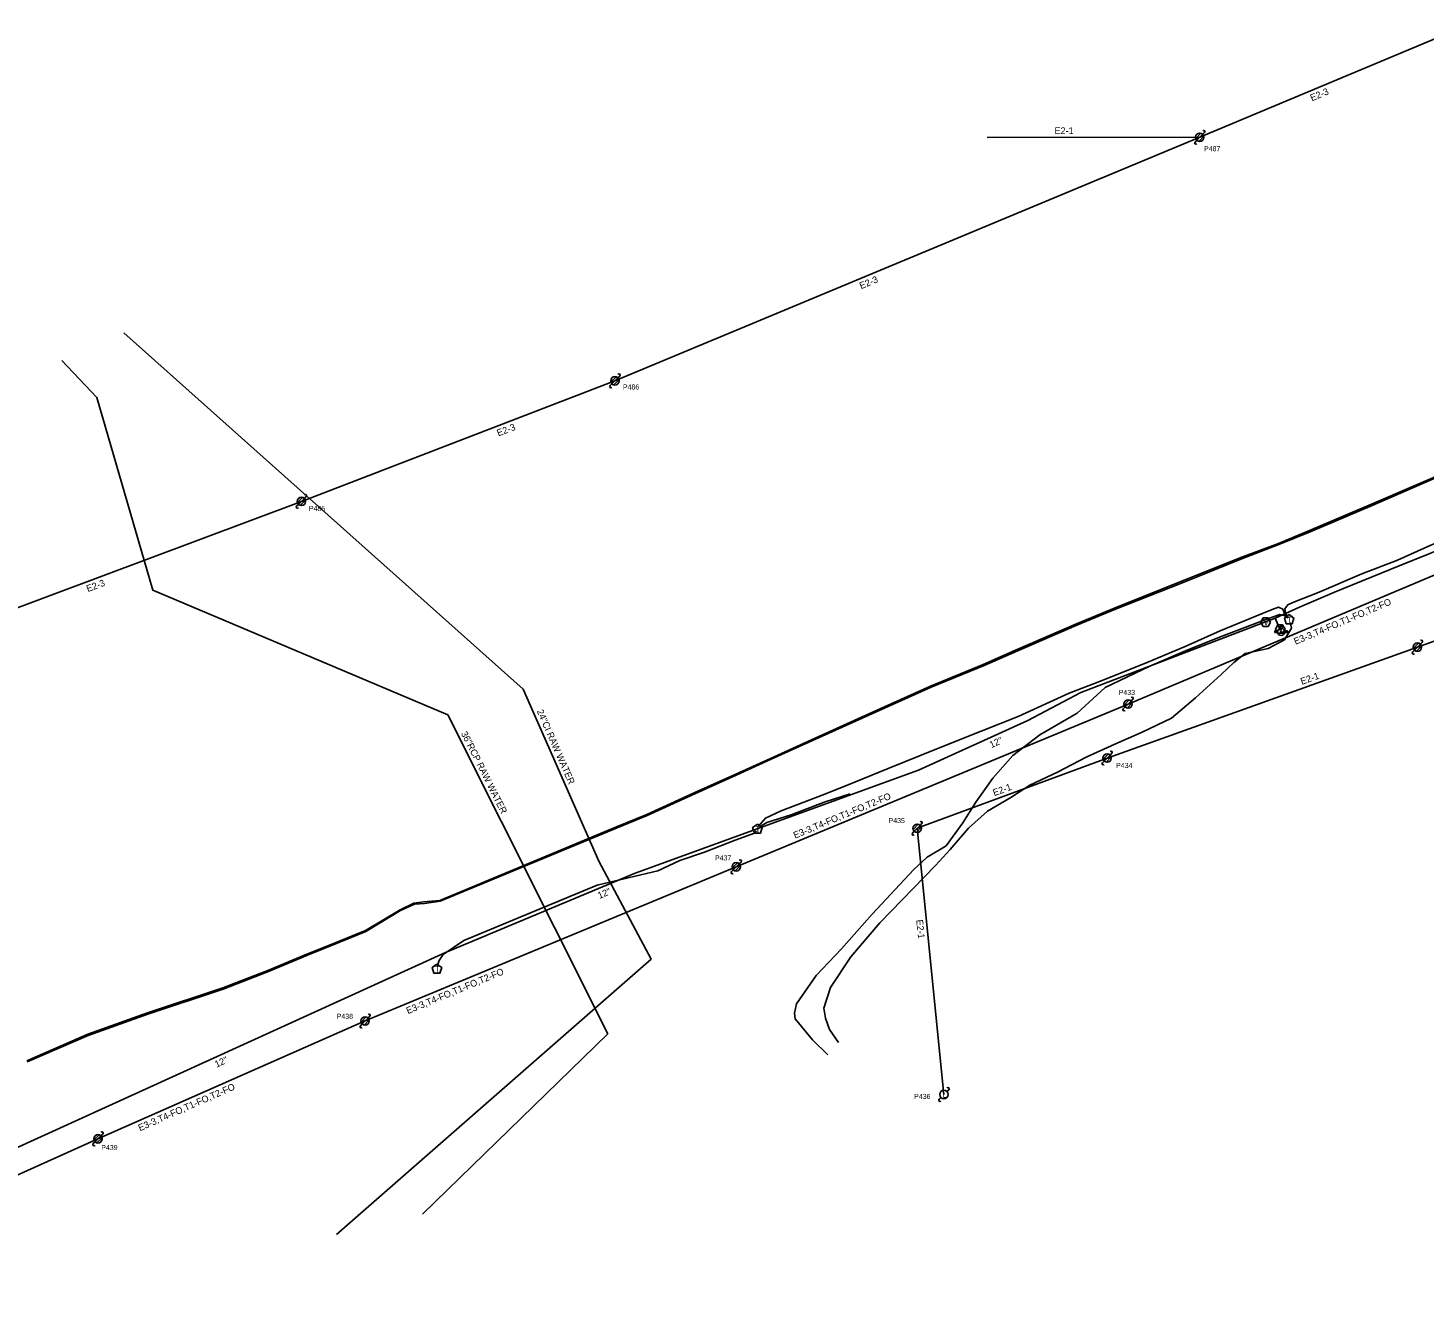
# Model space of a CAD drawing. Extents: x 1741604 to 1825760, y 1164229 to 1194908.
# Drawn here: x 1816476 to 1817305, y 1191244 to 1192007 of the extents above; entities that cross this region are included whole.
import ezdxf

# ---------------------------------------------------------------- set-up
doc = ezdxf.new("R2010")
doc.units = 0
for name, color, linetype in [('RD_EX_SU_H2O', 7, 'Continuous'), ('RD_EX_SU_Ovhd', 7, 'Continuous'), ('RD_EX_SU_Pole', 7, 'Continuous'), ('RD_EX_SU_Telecom', 7, 'Continuous'), ('RD_EX_SU_TX_H2O', 7, 'Continuous'), ('RD_EX_SU_TX_Pole', 7, 'Continuous')]:
    doc.layers.add(name, color=color, linetype=linetype)

# ---------------------------------------------------------------- blocks, each defined once
blk = doc.blocks.new('SUE_TPP')
at = {"layer": 'RD_EX_SU_Telecom'}
blk.add_lwpolyline([(0, 3), (-2.85, 0.93), (-1.76, -2.43), (1.76, -2.43), (2.85, 0.93)], close=True, dxfattribs=at)
blk.add_text('T', height=3.75, dxfattribs=at).set_placement((-1.25, -1.88))
blk = doc.blocks.new('SUE_WV')
at = {"layer": 'RD_EX_SU_H2O'}
blk.add_lwpolyline([(2.89, 0), (1.44, 2.5), (-1.44, 2.5), (-2.89, 0), (-1.44, -2.5), (1.44, -2.5)], close=True, dxfattribs=at)
blk.add_text('V', height=3.75, dxfattribs=at).set_placement((-1.43, -1.88))
blk = doc.blocks.new('SUE_WFH')
at = {"layer": 'RD_EX_SU_H2O'}
for p, q in [((-2.01, 0.6), (-3.65, 0.6)), ((-3.65, 0.6), (-3.65, -0.45)), ((-0.48, 3.38), (-0.48, 2.04)), ((0.57, 3.38), (-0.48, 3.38)), ((0.57, 2.02), (0.57, 3.38)), ((3.7, 0.6), (2.01, 0.6)), ((3.7, -0.45), (3.7, 0.6)), ((-3.65, -0.45), (-2.05, -0.45)), ((2.05, -0.45), (3.7, -0.45))]:
    blk.add_line(p, q, dxfattribs=at)
for radius in [2.1, 0.263]:
    blk.add_circle((0, 0), radius, dxfattribs=at)
for start, end in [(163.3387, 192.31502), (74.24552, 103.21276), (347.68498, 16.6613)]:
    blk.add_arc((0, 0), 2.1, start, end, dxfattribs=at)

msp = doc.modelspace()

# ---------------------------------------------------------------- linework, layer by layer
at = {"layer": 'RD_EX_SU_H2O'}
msp.add_line((1817216.97, 1191656.37), (1817220.19, 1191649.01), dxfattribs=at)
for points in [[(1816533.21, 1191825.99), (1816770.48, 1191614.14), (1816815.29, 1191511.94), (1816846.35, 1191453.86), (1816659.61, 1191290.17)], [(1816496.55, 1191809.42), (1816517.21, 1191787.53), (1816550.41, 1191673), (1816725.6, 1191598.91), (1816820.67, 1191409.46), (1816710.67, 1191302.37)], [(1817231.37, 1191662.95), (1817252.21, 1191671.92), (1817290.58, 1191687.44), (1817327.9, 1191702.6)], [(1816242.48, 1191243.52), (1816260.15, 1191250.5), (1816334.92, 1191282.05), (1816404.26, 1191311.98), (1816724.28, 1191457.81), (1816836.92, 1191504.97), (1817005.15, 1191566.08), (1817070.01, 1191595.51), (1817101.56, 1191612.18), (1817216.98, 1191656.38), (1817231.37, 1191662.95)]]:
    msp.add_lwpolyline(points, dxfattribs=at)
at = {"layer": 'RD_EX_SU_Ovhd'}
for p, q in [((1817172.18, 1191942.08), (1817327.36, 1192007.07)), ((1816824.88, 1191797.4), (1817172.18, 1191942.08)), ((1817045.99, 1191941.94), (1817172.18, 1191942.08)), ((1816638.71, 1191725.75), (1816824.88, 1191797.4)), ((1816453.04, 1191656.21), (1816638.71, 1191725.75)), ((1817301.42, 1191639.15), (1817529.94, 1191721.43)), ((1817129.61, 1191605.39), (1817364.41, 1191704.35)), ((1817117.15, 1191573.27), (1817301.42, 1191639.15)), ((1816896.93, 1191508.65), (1817129.61, 1191605.39)), ((1817004.37, 1191531.53), (1817117.15, 1191573.27)), ((1817004.37, 1191531.53), (1817020.26, 1191373.38)), ((1816676.55, 1191417.06), (1816896.93, 1191508.65)), ((1816517.93, 1191347.06), (1816676.55, 1191417.06)), ((1816361.27, 1191276.97), (1816517.93, 1191347.06))]:
    msp.add_line(p, q, dxfattribs=at)
at = {"layer": 'RD_EX_SU_Pole'}
for p, q in [((1817169.35, 1191939.25), (1817170.41, 1191940.31)), ((1817169.77, 1191941.43), (1817172.83, 1191944.49)), ((1817170.41, 1191940.31), (1817173.95, 1191943.85)), ((1817171.53, 1191939.66), (1817174.59, 1191942.73)), ((1817173.95, 1191943.85), (1817175.01, 1191944.91)), ((1816822.47, 1191796.75), (1816825.53, 1191799.81)), ((1816823.11, 1191795.63), (1816826.65, 1191799.17)), ((1816826.65, 1191799.17), (1816827.71, 1191800.23)), ((1816822.05, 1191794.57), (1816823.11, 1191795.63)), ((1816824.24, 1191794.98), (1816827.3, 1191798.05)), ((1816635.88, 1191722.92), (1816636.94, 1191723.98)), ((1816636.3, 1191725.1), (1816639.36, 1191728.17)), ((1816636.94, 1191723.98), (1816640.48, 1191727.52)), ((1816638.06, 1191723.34), (1816641.13, 1191726.4)), ((1816640.48, 1191727.52), (1816641.54, 1191728.58)), ((1817299.01, 1191638.5), (1817302.07, 1191641.57)), ((1817303.19, 1191640.92), (1817304.25, 1191641.98)), ((1817298.6, 1191636.32), (1817299.66, 1191637.38)), ((1817299.66, 1191637.38), (1817303.19, 1191640.92)), ((1817300.78, 1191636.74), (1817303.84, 1191639.8)), ((1817127.2, 1191604.74), (1817130.26, 1191607.8)), ((1817131.38, 1191607.16), (1817132.44, 1191608.22)), ((1817126.78, 1191602.56), (1817127.85, 1191603.62)), ((1817127.85, 1191603.62), (1817131.38, 1191607.16)), ((1817128.97, 1191602.97), (1817132.03, 1191606.04)), ((1817114.73, 1191572.62), (1817117.79, 1191575.68)), ((1817115.38, 1191571.5), (1817118.91, 1191575.03)), ((1817118.91, 1191575.03), (1817119.98, 1191576.09)), ((1817114.32, 1191570.44), (1817115.38, 1191571.5)), ((1817116.5, 1191570.85), (1817119.56, 1191573.91)), ((1817001.95, 1191530.89), (1817005.02, 1191533.95)), ((1817002.6, 1191529.77), (1817006.14, 1191533.3)), ((1817006.14, 1191533.3), (1817007.2, 1191534.36)), ((1817001.54, 1191528.71), (1817002.6, 1191529.77)), ((1817003.72, 1191529.12), (1817006.78, 1191532.18)), ((1816894.51, 1191508), (1816897.58, 1191511.06)), ((1816895.16, 1191506.88), (1816898.7, 1191510.41)), ((1816896.28, 1191506.23), (1816899.34, 1191509.29)), ((1816898.7, 1191510.41), (1816899.76, 1191511.47)), ((1816894.1, 1191505.82), (1816895.16, 1191506.88)), ((1816674.14, 1191416.41), (1816677.2, 1191419.48)), ((1816674.78, 1191415.29), (1816678.32, 1191418.83)), ((1816675.9, 1191414.65), (1816678.97, 1191417.71)), ((1816678.32, 1191418.83), (1816679.38, 1191419.89)), ((1816673.72, 1191414.23), (1816674.78, 1191415.29)), ((1817022.03, 1191375.15), (1817023.09, 1191376.21)), ((1817017.44, 1191370.55), (1817018.5, 1191371.61)), ((1816515.1, 1191344.23), (1816516.16, 1191345.29)), ((1816515.51, 1191346.42), (1816518.58, 1191349.48)), ((1816516.16, 1191345.29), (1816519.7, 1191348.83)), ((1816517.28, 1191344.65), (1816520.34, 1191347.71)), ((1816519.7, 1191348.83), (1816520.76, 1191349.89))]:
    msp.add_line(p, q, dxfattribs=at)
for centre in [(1817172.18, 1191942.08), (1816824.88, 1191797.4), (1816638.71, 1191725.75), (1817301.42, 1191639.15), (1817129.61, 1191605.39), (1817117.15, 1191573.27), (1817004.37, 1191531.53), (1816896.93, 1191508.65), (1816676.55, 1191417.06), (1817020.26, 1191373.38), (1816517.93, 1191347.06)]:
    msp.add_circle(centre, 2.5, dxfattribs=at)
for centre, start, end in [((1817174.48, 1191945.44), 315, 135), ((1817169.88, 1191938.72), 135, 315), ((1816827.18, 1191800.76), 315, 135), ((1816822.58, 1191794.04), 135, 315), ((1816641.01, 1191729.11), 315, 135), ((1816636.41, 1191722.39), 135, 315), ((1817303.72, 1191642.51), 315, 135), ((1817299.13, 1191635.79), 135, 315), ((1817131.91, 1191608.75), 315, 135), ((1817127.31, 1191602.03), 135, 315), ((1817119.44, 1191576.62), 315, 135), ((1817114.85, 1191569.91), 135, 315), ((1817006.67, 1191534.89), 315, 135), ((1817002.07, 1191528.17), 135, 315), ((1816899.23, 1191512), 315, 135), ((1816894.63, 1191505.29), 135, 315), ((1816678.85, 1191420.42), 315, 135), ((1816674.25, 1191413.7), 135, 315), ((1817022.56, 1191376.74), 315, 135), ((1817017.97, 1191370.02), 135, 315), ((1816520.23, 1191350.42), 315, 135), ((1816515.63, 1191343.7), 135, 315)]:
    msp.add_arc(centre, 0.75, start, end, dxfattribs=at)
at = {"layer": 'RD_EX_SU_Telecom'}
for points in [[(1817122.11, 1191661.74), (1817161.26, 1191677.24), (1817197.51, 1191691.87), (1817219.14, 1191700.19), (1817237.66, 1191707.72), (1817274.54, 1191723.27), (1817322.19, 1191744.05), (1817357.23, 1191758.63), (1817391.05, 1191773.01), (1817423.88, 1191786.69), (1817453.42, 1191798.09), (1817486.35, 1191810.94), (1817507.22, 1191819.89), (1817538.72, 1191832.71), (1817567.58, 1191844.55), (1817577.79, 1191849.33), (1817582.03, 1191850.92), (1817585.62, 1191849.72), (1817587.61, 1191846.01), (1817595.91, 1191824.97), (1817596.92, 1191819.72), (1817598.39, 1191813.6), (1817600.27, 1191806.76), (1817601.32, 1191803.97)], [(1817224.93, 1191656.56), (1817223.35, 1191658.72), (1817222.68, 1191661.97), (1817224.43, 1191664.26), (1817227.42, 1191665.61), (1817243.03, 1191671.76), (1817268.39, 1191682.63), (1817289.64, 1191690.91), (1817309.31, 1191699.77), (1817338, 1191711.32), (1817371.72, 1191725.09), (1817405.93, 1191739.5), (1817440.91, 1191753.97), (1817472.25, 1191767.35), (1817498.47, 1191777.92), (1817525.62, 1191789.85), (1817552.46, 1191801.03), (1817585.96, 1191814.69), (1817591.35, 1191815.94), (1817595.83, 1191817.01), (1817599.13, 1191813.74), (1817601.12, 1191807.09), (1817601.88, 1191804.77)], [(1816475.7, 1191393.48), (1816511.96, 1191409.22), (1816547.38, 1191421.83), (1816592.14, 1191436.7), (1816618.74, 1191447.03), (1816641.97, 1191456.8), (1816660.74, 1191464.21), (1816676.68, 1191470.73), (1816697.36, 1191483.14), (1816705.57, 1191487), (1816711.24, 1191487.77), (1816720.87, 1191488.65), (1816825.86, 1191532.37), (1816843.78, 1191539.76), (1816872.41, 1191552.8), (1816896.66, 1191563.61), (1816917.3, 1191573.01), (1816939.49, 1191583.12), (1816971.4, 1191597.56), (1817012.36, 1191616.07), (1817043.57, 1191628.89), (1817062.77, 1191637.32), (1817098.94, 1191652.93), (1817121.89, 1191662.43), (1817160.99, 1191678.14), (1817197.24, 1191692.61), (1817218.84, 1191700.81), (1817237.27, 1191708.55), (1817274.24, 1191724.02), (1817321.96, 1191744.69)], [(1816619.12, 1191446.4), (1816642.32, 1191456.17), (1816660.93, 1191463.72), (1816676.9, 1191470.26), (1816697.58, 1191482.61), (1816705.9, 1191486.53), (1816711.74, 1191486.84), (1816721.08, 1191488.18), (1816826.15, 1191531.82), (1816843.98, 1191539.23), (1816872.67, 1191552.19), (1816896.97, 1191563.11), (1816917.58, 1191572.68), (1816940.01, 1191582.66), (1816971.75, 1191596.97), (1817012.65, 1191615.34), (1817044.1, 1191628.31), (1817063.08, 1191636.62), (1817099.16, 1191652.27), (1817122.11, 1191661.74)], [(1816910.16, 1191532.81), (1816914.25, 1191537.47), (1816923.55, 1191541.89), (1816948.02, 1191551.26), (1816962.41, 1191557.01), (1816987.06, 1191566.98), (1817016.07, 1191578.77), (1817042.28, 1191589.32), (1817064.29, 1191598.06), (1817094.56, 1191611.74), (1817114.23, 1191619.44), (1817141.42, 1191630.3), (1817163.55, 1191639.59), (1817184.23, 1191648.78), (1817205.49, 1191657.64), (1817215.17, 1191661.49), (1817218.96, 1191662.92), (1817221.44, 1191661.67), (1817222.73, 1191658.54), (1817224.39, 1191656.29)], [(1817010.36, 1191514.45), (1817021.66, 1191521.14), (1817031.51, 1191534.7), (1817039.27, 1191547.14), (1817049.24, 1191561.39), (1817061.2, 1191574.85), (1817077.2, 1191587.08), (1817099.28, 1191599.87), (1817115.93, 1191615.11), (1817142.5, 1191627.81), (1817165.07, 1191637.51), (1817185.52, 1191645.64), (1817207.15, 1191653.98), (1817215.73, 1191657.16), (1817219.66, 1191658.58), (1817222.42, 1191658.03), (1817223.69, 1191656.6)], [(1817015.19, 1191509.52), (1817024.02, 1191518.91), (1817034.78, 1191531.7), (1817046.15, 1191541.73), (1817059.9, 1191549.87), (1817071.28, 1191557.24), (1817087.6, 1191564.92), (1817104.75, 1191573.75), (1817121.75, 1191581.44), (1817138.06, 1191588.71), (1817155.34, 1191597.01), (1817169.69, 1191609.03), (1817184.84, 1191622.9), (1817192.48, 1191630.01), (1817199.13, 1191635.36), (1817212.8, 1191638.44), (1817222.51, 1191643.58), (1817226.58, 1191650.39), (1817225.92, 1191653.83)], [(1816910.76, 1191532.35), (1816915.18, 1191534.99), (1816929.49, 1191539.5), (1816949.74, 1191547.2), (1816964.55, 1191552.07)], [(1816719.39, 1191449.52), (1816720.54, 1191452.96), (1816722.88, 1191456.49), (1816735.19, 1191464.84), (1816814.41, 1191497.8), (1816840.31, 1191503.99), (1816850.38, 1191506.34), (1816863.51, 1191512.36), (1816877.98, 1191517.38), (1816896.29, 1191524.55), (1816907.8, 1191528.58), (1816908.83, 1191529.95)], [(1816951.4, 1191396.91), (1816942.22, 1191405.85), (1816931.83, 1191418.41), (1816931.56, 1191421.64), (1816932.71, 1191427.33), (1816944.39, 1191444.01), (1816959.49, 1191460.02), (1816977.68, 1191480.44), (1817002.39, 1191507.06), (1817010.36, 1191514.45)], [(1816957.62, 1191404.24), (1816952.31, 1191412.03), (1816949.84, 1191418.83), (1816948.87, 1191424.61), (1816952.98, 1191437.01), (1816964.9, 1191455.14), (1816982.17, 1191475.39), (1817015.19, 1191509.52)], [(1816592.35, 1191436.06), (1816619.12, 1191446.4)], [(1816619.12, 1191446.4), (1816619.12, 1191446.4)], [(1816475.93, 1191392.78), (1816512.19, 1191408.53), (1816547.48, 1191421.07), (1816592.35, 1191436.06)]]:
    msp.add_lwpolyline(points, dxfattribs=at)

# ---------------------------------------------------------------- block references
at = {"layer": 'RD_EX_SU_H2O'}
for name, p in [('SUE_WV', (1817211.31, 1191653.99)), ('SUE_WFH', (1817220.47, 1191648.24)), ('SUE_WV', (1817219.95, 1191649.91))]:
    msp.add_blockref(name, p, dxfattribs=at)
at = {"layer": 'RD_EX_SU_Telecom'}
for p in [(1817225.24, 1191655.48), (1816909.5, 1191531.01), (1816719.2, 1191447.87)]:
    msp.add_blockref('SUE_TPP', p, dxfattribs=at)

# ---------------------------------------------------------------- texts
at = {"layer": 'RD_EX_SU_Ovhd'}
for s, rotation, p in [('E2-3', 22.7237, (1817238.75, 1191963.45)), ('E2-1', 0.06333, (1817085.95, 1191943.98)), ('E2-3', 22.6161, (1816971.07, 1191851.8)), ('E2-3', 21.04894, (1816755.68, 1191764.34)), ('E2-3', 20.53316, (1816511.89, 1191671.85)), ('E3-3,T4-FO,T1-FO,T2-FO', 22.85505, (1817229.05, 1191640.53)), ('E2-1', 19.67373, (1817232.82, 1191616.75)), ('E3-3,T4-FO,T1-FO,T2-FO', 22.57617, (1816931.85, 1191525.33)), ('E2-1', 20.30625, (1817050.16, 1191550.61)), ('E2-1', 275.73934, (1817003.81, 1191477.1)), ('E3-3,T4-FO,T1-FO,T2-FO', 22.56686, (1816701.96, 1191421.12)), ('E3-3,T4-FO,T1-FO,T2-FO', 23.81149, (1816542.86, 1191351.51))]:
    msp.add_text(s, height=4, rotation=rotation, dxfattribs=at).set_placement(p)
at = {"layer": 'RD_EX_SU_Pole'}
msp.add_text('L', height=4, dxfattribs=at).set_placement((1817019.4, 1191371.38))
at = {"layer": 'RD_EX_SU_TX_H2O'}
for s, rotation, p in [('24"CI RAW WATER', 293.67686, (1816778.37, 1191601.13)), ('36"RCP RAW WATER', 296.64929, (1816733.35, 1191587.92)), ('12"', 24.40441, (1817048.39, 1191579.11)), ('12"', 22.71778, (1816815.67, 1191489.56)), ('12"', 24.49742, (1816588.35, 1191389.27))]:
    msp.add_text(s, height=4, rotation=rotation, dxfattribs=at).set_placement(p)
at = {"layer": 'RD_EX_SU_TX_Pole'}
for s, p in [('P487', (1817174.72, 1191933.82)), ('P486', (1816829.64, 1191792.23)), ('P485', (1816643.17, 1191720.06)), ('P433', (1817124.06, 1191610.78)), ('P434', (1817122.53, 1191567.39)), ('P435', (1816987.37, 1191534.64)), ('P437', (1816884.29, 1191512.47)), ('P438', (1816659.67, 1191418.35)), ('P436', (1817002.59, 1191370.74)), ('P439', (1816519.87, 1191340.37))]:
    msp.add_text(s, height=3, dxfattribs=at).set_placement(p)

doc.saveas('drawing.dxf')
